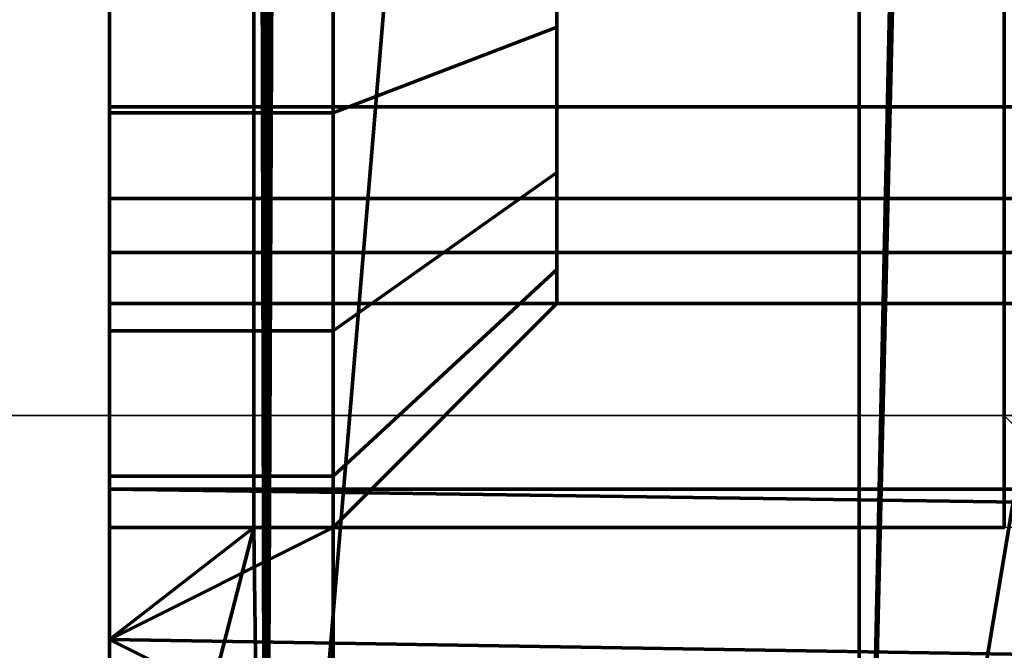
# Model space of a CAD drawing. Header units: millimetres. Extents: x -490 to 6690, y -115 to 132.
# Tile 392 of 656: x 2578.8 to 2581, y -21.52 to -20.12. Entities that reach past the tile are written whole.
import ezdxf

# ---------------------------------------------------------------- set-up
doc = ezdxf.new("R2010")
doc.units = ezdxf.units.MM
doc.layers.add('151', color=7, linetype='Continuous', true_color=0xffffff)

# ---------------------------------------------------------------- blocks, each defined once
blk = doc.blocks.new('UG_SURFACE_164')
at = {"layer": '151', "color": 252, "linetype": 'Continuous', "lineweight": 35}
for points in [[(2591.0001, -21, 1035), (2571.0001, -21, 1035), (2571.0001, -14, 1035), (2591.0001, -14, 1035)], [(2591.0001, -14, 1065.0001), (2571.0001, -14, 1065.0001), (2571.0001, -21, 1065.0001), (2591.0001, -21, 1065.0001)], [(2591.0001, -21, 1065.0001), (2571.0001, -21, 1065.0001), (2571.0001, -21, 1035), (2591.0001, -21, 1035)]]:
    blk.add_3dface(points, dxfattribs=at)
blk = doc.blocks.new('UG_SURFACE_165')
at = {"layer": '151', "color": 252, "linetype": 'Continuous', "lineweight": 35}
for points in [[(2591.0001, -21, 1035), (2571.0001, -21, 1035), (2571.0001, -14, 1035), (2591.0001, -14, 1035)], [(2591.0001, -14, 1065.0001), (2571.0001, -14, 1065.0001), (2571.0001, -21, 1065.0001), (2591.0001, -21, 1065.0001)], [(2591.0001, -21, 1065.0001), (2571.0001, -21, 1065.0001), (2571.0001, -21, 1035), (2591.0001, -21, 1035)]]:
    blk.add_3dface(points, dxfattribs=at)
blk = doc.blocks.new('UG_SURFACE_179')
at = {"layer": '151', "color": 46, "linetype": 'Continuous', "lineweight": 70}
for points in [[(2579.3493, -23.25, 1169.338), (2579.3493, -5.8323, 1169.338), (2579.3228, -11.75, 1169.25), (2579.3228, -21.25, 1169.25)], [(2579.4249, -5.9218, 1169.4839), (2579.3493, -5.8323, 1169.338), (2579.3493, -23.25, 1169.338)], [(2579.3228, -11.75, 1010.7501), (2579.3707, -5.8536, 1010.6663), (2579.3493, -23.25, 1010.6621)], [(2579.3493, -23.25, 1010.6621), (2579.3707, -5.8536, 1010.6663), (2579.4063, -5.9047, 1010.4828)], [(2579.3493, -23.25, 1010.6621), (2579.4063, -5.9047, 1010.4828), (2580.6754, -7.4023, 1008.101)], [(2579.3493, -23.25, 1169.338), (2580.6754, -23.25, 1171.899), (2580.6754, -7.4023, 1171.899), (2579.4249, -5.9218, 1169.4839)], [(2580.6754, -7.4023, 1008.101), (2580.6754, -23.25, 1008.101), (2579.3493, -23.25, 1010.6621)], [(2581.007, -7.7875, 1172.1959), (2580.6754, -7.4023, 1171.899), (2580.6754, -23.25, 1171.899)], [(2580.6754, -23.25, 1008.101), (2580.6754, -7.4023, 1008.101), (2581.039, -7.8297, 1007.7995)], [(2580.6754, -23.25, 1171.899), (2582.8235, -23.25, 1173.8234), (2582.8235, -9.8985, 1173.8234), (2581.007, -7.7875, 1172.1959)], [(2580.6754, -23.25, 1008.101), (2581.039, -7.8297, 1007.7995), (2582.8919, -10.0077, 1006.2629)], [(2582.8919, -10.0077, 1006.2629), (2582.8235, -23.25, 1006.1767), (2580.6754, -23.25, 1008.101)], [(2579, -14.5, 1157.25), (2579, -21.25, 1157.25), (2581.0001, -21.25, 1157.25), (2581.0001, -11.75, 1157.25)], [(2581.0001, -11.75, 1022.75), (2581.0001, -21.25, 1022.75), (2579, -21.25, 1022.75), (2579, -14.5, 1022.75)], [(2581.0001, -11.75, 1169.25), (2581.0001, -21.25, 1169.25), (2579.3228, -21.25, 1169.25), (2579.3228, -11.75, 1169.25)], [(2579.3493, -23.25, 1010.6621), (2579.3228, -21.25, 1010.7501), (2579.3228, -11.75, 1010.7501)], [(2581.0001, -21.25, 1010.7501), (2581.0001, -11.75, 1010.7501), (2579.3228, -11.75, 1010.7501), (2579.3228, -21.25, 1010.7501)], [(2579, -14.5, 1050.5), (2579, -21.5, 1050.5), (2579, -21.5, 1051.5), (2579, -21.25, 1051.5)], [(2579, -21.25, 1051.5), (2579, -21.25, 1059.5), (2579, -14.5, 1060.5), (2579, -14.5, 1050.5)], [(2579, -14.5, 1030.5001), (2579, -21.5, 1030.5001), (2579, -21.5, 1031.5), (2579, -21.25, 1031.5)], [(2579, -21.25, 1031.5), (2579, -21.25, 1039.5), (2579, -14.5, 1040.5), (2579, -14.5, 1030.5001)], [(2579, -21.5, 1081.75), (2579, -14.5, 1081.75), (2579, -15.5, 1075.25), (2579, -19.75, 1075.25)], [(2579, -19.75, 1074.7499), (2579, -15.5, 1074.7499), (2579, -14.5, 1070.5), (2579, -21.25, 1071.4999)], [(2579, -14.5, 1070.5), (2579, -21.5, 1070.5), (2579, -21.5, 1071.4999), (2579, -21.25, 1071.4999)], [(2579, -21.25, 1029.5), (2579, -14.5, 1030.5001), (2579, -15.5, 1026.25), (2579, -19.75, 1026.25)], [(2579, -19.75, 1025.75), (2579, -15.5, 1025.75), (2579, -14.5, 1022.75), (2579, -21.25, 1022.75)], [(2579, -21.5, 1098.25), (2579, -14.5, 1098.25), (2579, -14.5, 1091.75), (2579, -19.25, 1091.75)], [(2579, -21.25, 1157.25), (2579, -14.5, 1157.25), (2579, -15.5, 1154.25), (2579, -19.75, 1154.25)], [(2579, -14.5, 1149.5), (2579, -21.5, 1149.5), (2579, -21.5, 1150.5001), (2579, -21.25, 1150.5001)], [(2579, -19.75, 1153.7499), (2579, -15.5, 1153.7499), (2579, -14.5, 1149.5), (2579, -21.25, 1150.5001)], [(2579, -14.5, 1149.5), (2579, -14.5, 1139.5), (2579, -21.25, 1140.4999), (2579, -21.25, 1148.5)], [(2579, -14.5, 1139.5), (2579, -21.5, 1139.5), (2579, -21.5, 1140.4999), (2579, -21.25, 1140.4999)], [(2579, -14.5, 1139.5), (2579, -14.5, 1129.5), (2579, -21.25, 1130.5), (2579, -21.25, 1138.5)], [(2579, -14.5, 1129.5), (2579, -21.5, 1129.5), (2579, -21.5, 1130.5), (2579, -21.25, 1130.5)], [(2579, -14.5, 1129.5), (2579, -14.5, 1119.5), (2579, -21.25, 1120.5), (2579, -21.25, 1128.5)], [(2579, -14.5, 1119.5), (2579, -21.5, 1119.5), (2579, -21.5, 1120.5), (2579, -21.25, 1120.5)], [(2579, -14.5, 1119.5), (2579, -21.25, 1108.5), (2579, -21.25, 1110.5)], [(2579, -21.25, 1110.5), (2579, -21.25, 1118.5), (2579, -14.5, 1119.5)], [(2579, -21.25, 1106.75), (2579, -21.25, 1108.5), (2579, -14.5, 1119.5), (2579, -19.75, 1105.25)], [(2579, -19.75, 1104.75), (2579, -15.5, 1104.75), (2579, -14.5, 1098.25), (2579, -21.5, 1098.25)], [(2579, -14.5, 1040.5), (2579, -21.5, 1040.5), (2579, -21.5, 1041.5), (2579, -21.25, 1041.5)], [(2579, -21.25, 1041.5), (2579, -21.25, 1049.5), (2579, -14.5, 1050.5), (2579, -14.5, 1040.5)], [(2579, -14.5, 1070.5), (2579, -14.5, 1060.5), (2579, -21.25, 1061.5), (2579, -21.25, 1069.5)], [(2579, -14.5, 1060.5), (2579, -21.5, 1060.5), (2579, -21.5, 1061.5), (2579, -21.25, 1061.5)], [(2579, -21.25, 1069.5), (2579, -21.5, 1069.5), (2579, -21.5, 1070.5), (2579, -14.5, 1070.5)], [(2579, -21.25, 1049.5), (2579, -21.5, 1049.5), (2579, -21.5, 1050.5), (2579, -14.5, 1050.5)], [(2579, -21.25, 1118.5), (2579, -21.5, 1118.5), (2579, -21.5, 1119.5), (2579, -14.5, 1119.5)], [(2579, -21.25, 1128.5), (2579, -21.5, 1128.5), (2579, -21.5, 1129.5), (2579, -14.5, 1129.5)], [(2579, -21.25, 1138.5), (2579, -21.5, 1138.5), (2579, -21.5, 1139.5), (2579, -14.5, 1139.5)], [(2579, -21.25, 1148.5), (2579, -21.5, 1148.5), (2579, -21.5, 1149.5), (2579, -14.5, 1149.5)], [(2579, -19.25, 1088.25), (2579, -14.5, 1088.25), (2579, -14.5, 1081.75), (2579, -21.5, 1081.75)], [(2579, -21.25, 1029.5), (2579, -21.5, 1029.5), (2579, -21.5, 1030.5001), (2579, -14.5, 1030.5001)], [(2579, -21.25, 1039.5), (2579, -21.5, 1039.5), (2579, -21.5, 1040.5), (2579, -14.5, 1040.5)], [(2579, -21.25, 1059.5), (2579, -21.5, 1059.5), (2579, -21.5, 1060.5), (2579, -14.5, 1060.5)], [(2579, -21.5, 1081.75), (2579, -19.824, 1088.3641), (2579, -19.25, 1088.25)], [(2579, -19.25, 1091.75), (2579, -19.824, 1091.6358), (2579, -21.5, 1098.25)], [(2585, -20.5154, 1154.0978), (2579, -20.5154, 1154.0978), (2579, -19.75, 1154.25), (2585, -19.75, 1154.25)], [(2585, -19.75, 1104.75), (2579, -19.75, 1104.75), (2579, -20.5154, 1104.9023), (2585, -20.5154, 1104.9023)], [(2585, -19.75, 1025.75), (2579, -19.75, 1025.75), (2579, -20.5154, 1025.9023), (2585, -20.5154, 1025.9023)], [(2585, -20.5154, 1075.0978), (2579, -20.5154, 1075.0978), (2579, -19.75, 1075.25), (2585, -19.75, 1075.25)], [(2579.5, -19.75, 1153.7499), (2579, -19.75, 1153.7499), (2579, -20.324, 1153.6359), (2579.5, -20.324, 1153.6359)], [(2579.5, -20.324, 1105.3642), (2579, -20.324, 1105.3642), (2579, -19.75, 1105.25), (2579.5, -19.75, 1105.25)], [(2579.5, -20.324, 1026.3642), (2579, -20.324, 1026.3642), (2579, -19.75, 1026.25), (2579.5, -19.75, 1026.25)], [(2579.5, -19.75, 1074.7499), (2579, -19.75, 1074.7499), (2579, -20.324, 1074.6359), (2579.5, -20.324, 1074.6359)], [(2579, -19.75, 1074.7499), (2579, -21.25, 1073.2501), (2579, -21.1358, 1073.824), (2579, -20.8107, 1074.3107)], [(2579, -19.75, 1074.7499), (2579, -21.25, 1071.4999), (2579, -21.25, 1073.2501)], [(2579, -20.8107, 1074.3107), (2579, -20.324, 1074.6359), (2579, -19.75, 1074.7499)], [(2579, -19.75, 1075.25), (2579, -20.5154, 1075.0978), (2579, -21.5, 1081.75)], [(2579, -19.75, 1026.25), (2579, -20.324, 1026.3642), (2579, -20.8107, 1026.6893)], [(2579, -21.25, 1022.75), (2579, -20.5154, 1025.9023), (2579, -19.75, 1025.75)], [(2579, -20.8107, 1026.6893), (2579, -21.1358, 1027.176), (2579, -21.25, 1027.75), (2579, -19.75, 1026.25)], [(2579, -21.25, 1027.75), (2579, -21.25, 1029.5), (2579, -19.75, 1026.25)], [(2579, -19.75, 1153.7499), (2579, -21.25, 1152.2501), (2579, -21.1358, 1152.824), (2579, -20.8107, 1153.3107)], [(2579, -19.75, 1154.25), (2579, -20.5154, 1154.0978), (2579, -21.25, 1157.25)], [(2579, -19.75, 1153.7499), (2579, -21.25, 1150.5001), (2579, -21.25, 1152.2501)], [(2579, -20.8107, 1153.3107), (2579, -20.324, 1153.6359), (2579, -19.75, 1153.7499)], [(2579, -19.75, 1105.25), (2579, -20.324, 1105.3642), (2579, -20.8107, 1105.6893)], [(2579, -20.8107, 1105.6893), (2579, -21.1358, 1106.176), (2579, -21.25, 1106.75), (2579, -19.75, 1105.25)], [(2579, -21.5, 1098.25), (2579, -20.5154, 1104.9023), (2579, -19.75, 1104.75)], [(2579.5, -19.75, 1153.7499), (2579.5, -20.324, 1153.6359), (2579.9999, -20.1327, 1153.1739), (2579.9999, -19.75, 1153.25)], [(2579.5, -20.324, 1105.3642), (2579.5, -19.75, 1105.25), (2579.9999, -19.75, 1105.75), (2579.9999, -20.1327, 1105.8261)], [(2579.5, -20.324, 1026.3642), (2579.5, -19.75, 1026.25), (2579.9999, -19.75, 1026.75), (2579.9999, -20.1327, 1026.8261)], [(2579.5, -19.75, 1074.7499), (2579.5, -20.324, 1074.6359), (2579.9999, -20.1327, 1074.1739), (2579.9999, -19.75, 1074.25)], [(2579.9999, -19.75, 1105.75), (2579.9999, -19.75, 1153.25), (2579.9999, -20.75, 1152.2501), (2579.9999, -20.75, 1106.75)], [(2579.9999, -19.75, 1153.25), (2579.9999, -20.1327, 1153.1739), (2579.9999, -20.4571, 1152.9571), (2579.9999, -20.6739, 1152.6327)], [(2579.9999, -20.6739, 1152.6327), (2579.9999, -20.75, 1152.2501), (2579.9999, -19.75, 1153.25)], [(2579.9999, -20.1327, 1105.8261), (2579.9999, -19.75, 1105.75), (2579.9999, -20.75, 1106.75)], [(2579.9999, -19.75, 1026.75), (2579.9999, -20.75, 1027.75), (2579.9999, -20.6739, 1027.3674)], [(2579.9999, -19.75, 1026.75), (2579.9999, -19.75, 1074.25), (2579.9999, -20.75, 1073.2501), (2579.9999, -20.75, 1027.75)], [(2579.9999, -20.75, 1073.2501), (2579.9999, -19.75, 1074.25), (2579.9999, -20.1327, 1074.1739)], [(2579.9999, -20.6739, 1027.3674), (2579.9999, -20.4571, 1027.0429), (2579.9999, -20.1327, 1026.8261), (2579.9999, -19.75, 1026.75)], [(2584.0001, -20.3107, 1091.3106), (2579, -20.3107, 1091.3106), (2579, -19.824, 1091.6358), (2584.0001, -19.824, 1091.6358)], [(2584.0001, -19.824, 1088.3641), (2579, -19.824, 1088.3641), (2579, -20.3107, 1088.6893), (2584.0001, -20.3107, 1088.6893)], [(2579, -21.5, 1098.25), (2579, -19.824, 1091.6358), (2579, -20.3107, 1091.3106)], [(2579, -20.3107, 1088.6893), (2579, -19.824, 1088.3641), (2579, -21.5, 1081.75)], [(2579.5, -20.324, 1153.6359), (2579.5, -20.8107, 1153.3107), (2579.9999, -20.4571, 1152.9571), (2579.9999, -20.1327, 1153.1739)], [(2579.5, -20.8107, 1105.6893), (2579.5, -20.324, 1105.3642), (2579.9999, -20.1327, 1105.8261), (2579.9999, -20.4571, 1106.0429)], [(2579.5, -20.8107, 1026.6893), (2579.5, -20.324, 1026.3642), (2579.9999, -20.1327, 1026.8261), (2579.9999, -20.4571, 1027.0429)], [(2579.5, -20.324, 1074.6359), (2579.5, -20.8107, 1074.3107), (2579.9999, -20.4571, 1073.9571), (2579.9999, -20.1327, 1074.1739)], [(2579.9999, -20.75, 1106.75), (2579.9999, -20.6739, 1106.3673), (2579.9999, -20.4571, 1106.0429), (2579.9999, -20.1327, 1105.8261)], [(2579.9999, -20.1327, 1074.1739), (2579.9999, -20.4571, 1073.9571), (2579.9999, -20.6739, 1073.6327), (2579.9999, -20.75, 1073.2501)], [(2584.0001, -20.6358, 1090.824), (2579, -20.6358, 1090.824), (2579, -20.3107, 1091.3106), (2584.0001, -20.3107, 1091.3106)], [(2584.0001, -20.3107, 1088.6893), (2579, -20.3107, 1088.6893), (2579, -20.6358, 1089.1759), (2584.0001, -20.6358, 1089.1759)], [(2579, -21.5, 1081.75), (2579, -20.6358, 1089.1759), (2579, -20.3107, 1088.6893)], [(2579, -20.3107, 1091.3106), (2579, -20.6358, 1090.824), (2579, -21.5, 1098.25)], [(2579.5, -20.324, 1153.6359), (2579, -20.324, 1153.6359), (2579, -20.8107, 1153.3107), (2579.5, -20.8107, 1153.3107)], [(2579.5, -20.8107, 1105.6893), (2579, -20.8107, 1105.6893), (2579, -20.324, 1105.3642), (2579.5, -20.324, 1105.3642)], [(2579.5, -20.8107, 1026.6893), (2579, -20.8107, 1026.6893), (2579, -20.324, 1026.3642), (2579.5, -20.324, 1026.3642)], [(2579.5, -20.324, 1074.6359), (2579, -20.324, 1074.6359), (2579, -20.8107, 1074.3107), (2579.5, -20.8107, 1074.3107)], [(2579.5, -20.8107, 1153.3107), (2579.5, -21.1358, 1152.824), (2579.9999, -20.6739, 1152.6327), (2579.9999, -20.4571, 1152.9571)], [(2579.5, -21.1358, 1106.176), (2579.5, -20.8107, 1105.6893), (2579.9999, -20.4571, 1106.0429), (2579.9999, -20.6739, 1106.3673)], [(2579.5, -21.1358, 1027.176), (2579.5, -20.8107, 1026.6893), (2579.9999, -20.4571, 1027.0429), (2579.9999, -20.6739, 1027.3674)], [(2579.5, -20.8107, 1074.3107), (2579.5, -21.1358, 1073.824), (2579.9999, -20.6739, 1073.6327), (2579.9999, -20.4571, 1073.9571)], [(2585, -21.1642, 1153.6642), (2579, -21.1642, 1153.6642), (2579, -20.5154, 1154.0978), (2585, -20.5154, 1154.0978)], [(2585, -20.5154, 1104.9023), (2579, -20.5154, 1104.9023), (2579, -21.1642, 1105.3358), (2585, -21.1642, 1105.3358)], [(2585, -20.5154, 1025.9023), (2579, -20.5154, 1025.9023), (2579, -21.1642, 1026.3358), (2585, -21.1642, 1026.3358)], [(2585, -21.1642, 1074.6642), (2579, -21.1642, 1074.6642), (2579, -20.5154, 1075.0978), (2585, -20.5154, 1075.0978)], [(2579, -20.5154, 1075.0978), (2579, -21.1642, 1074.6642), (2579, -21.5, 1081.75)], [(2579, -21.1642, 1026.3358), (2579, -20.5154, 1025.9023), (2579, -21.25, 1022.75)], [(2579, -21.25, 1157.25), (2579, -20.5154, 1154.0978), (2579, -21.1642, 1153.6642)], [(2579, -21.5, 1098.25), (2579, -21.1642, 1105.3358), (2579, -20.5154, 1104.9023)], [(2584.0001, -20.75, 1090.25), (2579, -20.75, 1090.25), (2579, -20.6358, 1090.824), (2584.0001, -20.6358, 1090.824)], [(2584.0001, -20.6358, 1089.1759), (2579, -20.6358, 1089.1759), (2579, -20.75, 1089.7501), (2584.0001, -20.75, 1089.7501)], [(2579, -21.5, 1098.25), (2579, -20.6358, 1090.824), (2579, -20.75, 1090.25)], [(2579, -20.75, 1089.7501), (2579, -20.6358, 1089.1759), (2579, -21.5, 1081.75)], [(2579.5, -21.1358, 1152.824), (2579.5, -21.25, 1152.2501), (2579.9999, -20.75, 1152.2501), (2579.9999, -20.6739, 1152.6327)], [(2579.5, -21.25, 1106.75), (2579.5, -21.1358, 1106.176), (2579.9999, -20.6739, 1106.3673), (2579.9999, -20.75, 1106.75)], [(2579.5, -21.25, 1027.75), (2579.5, -21.1358, 1027.176), (2579.9999, -20.6739, 1027.3674), (2579.9999, -20.75, 1027.75)], [(2579.5, -21.1358, 1073.824), (2579.5, -21.25, 1073.2501), (2579.9999, -20.75, 1073.2501), (2579.9999, -20.6739, 1073.6327)], [(2584.0001, -20.75, 1090.25), (2584.0001, -20.75, 1089.7501), (2579, -20.75, 1089.7501), (2579, -20.75, 1090.25)], [(2579, -20.75, 1090.25), (2579, -20.75, 1089.7501), (2579, -21.5, 1081.75), (2579, -21.5, 1098.25)], [(2579.9999, -20.75, 1152.2501), (2579.5, -21.25, 1140.4999), (2579.5, -21.25, 1138.5)], [(2579.9999, -20.75, 1152.2501), (2579.5, -21.25, 1150.5001), (2579.5, -21.25, 1148.5)], [(2579.9999, -20.75, 1106.75), (2579.5, -21.25, 1110.5), (2579.5, -21.25, 1108.5)], [(2579.9999, -20.75, 1106.75), (2579.5, -21.25, 1120.5), (2579.5, -21.25, 1118.5)], [(2579.9999, -20.75, 1106.75), (2579.9999, -20.75, 1152.2501), (2579.5, -21.25, 1130.5), (2579.5, -21.25, 1128.5)], [(2579.5, -21.25, 1148.5), (2579.5, -21.25, 1140.4999), (2579.9999, -20.75, 1152.2501)], [(2579.5, -21.25, 1118.5), (2579.5, -21.25, 1110.5), (2579.9999, -20.75, 1106.75)], [(2579.5, -21.25, 1138.5), (2579.5, -21.25, 1130.5), (2579.9999, -20.75, 1152.2501)], [(2579.5, -21.25, 1128.5), (2579.5, -21.25, 1120.5), (2579.9999, -20.75, 1106.75)], [(2579.9999, -20.75, 1152.2501), (2579.5, -21.25, 1152.2501), (2579.5, -21.25, 1150.5001)], [(2579.5, -21.25, 1108.5), (2579.5, -21.25, 1106.75), (2579.9999, -20.75, 1106.75)], [(2579.9999, -20.75, 1027.75), (2579.5, -21.25, 1039.5), (2579.5, -21.25, 1031.5)], [(2579.9999, -20.75, 1027.75), (2579.5, -21.25, 1049.5), (2579.5, -21.25, 1041.5)], [(2579.9999, -20.75, 1073.2501), (2579.5, -21.25, 1069.5), (2579.5, -21.25, 1061.5)], [(2579.5, -21.25, 1041.5), (2579.5, -21.25, 1039.5), (2579.9999, -20.75, 1027.75)], [(2579.9999, -20.75, 1073.2501), (2579.5, -21.25, 1059.5), (2579.5, -21.25, 1051.5)], [(2579.9999, -20.75, 1073.2501), (2579.5, -21.25, 1071.4999), (2579.5, -21.25, 1069.5)], [(2579.5, -21.25, 1051.5), (2579.5, -21.25, 1049.5), (2579.9999, -20.75, 1027.75), (2579.9999, -20.75, 1073.2501)], [(2579.9999, -20.75, 1073.2501), (2579.5, -21.25, 1073.2501), (2579.5, -21.25, 1071.4999)], [(2579.5, -21.25, 1061.5), (2579.5, -21.25, 1059.5), (2579.9999, -20.75, 1073.2501)], [(2579.5, -21.25, 1031.5), (2579.5, -21.25, 1029.5), (2579.9999, -20.75, 1027.75)], [(2579.5, -21.25, 1029.5), (2579.5, -21.25, 1027.75), (2579.9999, -20.75, 1027.75)], [(2579.5, -20.8107, 1153.3107), (2579, -20.8107, 1153.3107), (2579, -21.1358, 1152.824), (2579.5, -21.1358, 1152.824)], [(2579.5, -21.1358, 1106.176), (2579, -21.1358, 1106.176), (2579, -20.8107, 1105.6893), (2579.5, -20.8107, 1105.6893)], [(2579.5, -21.1358, 1027.176), (2579, -21.1358, 1027.176), (2579, -20.8107, 1026.6893), (2579.5, -20.8107, 1026.6893)], [(2579.5, -20.8107, 1074.3107), (2579, -20.8107, 1074.3107), (2579, -21.1358, 1073.824), (2579.5, -21.1358, 1073.824)], [(2579.5, -21.1358, 1152.824), (2579, -21.1358, 1152.824), (2579, -21.25, 1152.2501), (2579.5, -21.25, 1152.2501)], [(2579.5, -21.25, 1106.75), (2579, -21.25, 1106.75), (2579, -21.1358, 1106.176), (2579.5, -21.1358, 1106.176)], [(2579.5, -21.25, 1027.75), (2579, -21.25, 1027.75), (2579, -21.1358, 1027.176), (2579.5, -21.1358, 1027.176)], [(2579.5, -21.1358, 1073.824), (2579, -21.1358, 1073.824), (2579, -21.25, 1073.2501), (2579.5, -21.25, 1073.2501)], [(2579, -21.1642, 1153.6642), (2585, -21.1642, 1153.6642), (2585, -21.25, 1153.5358)], [(2585, -21.25, 1153.5358), (2585, -21.5978, 1153.0154), (2579, -21.5, 1153.1616), (2579, -21.1642, 1153.6642)], [(2579, -21.1642, 1105.3358), (2579, -21.5, 1105.8383), (2585, -21.5978, 1105.9847), (2585, -21.25, 1105.4642)], [(2585, -21.25, 1105.4642), (2585, -21.1642, 1105.3358), (2579, -21.1642, 1105.3358)], [(2579, -21.1642, 1026.3358), (2579, -21.5, 1026.8383), (2585, -21.5978, 1026.9847), (2585, -21.25, 1026.4642)], [(2585, -21.25, 1026.4642), (2585, -21.1642, 1026.3358), (2579, -21.1642, 1026.3358)], [(2579, -21.1642, 1074.6642), (2585, -21.1642, 1074.6642), (2585, -21.25, 1074.5358)], [(2585, -21.25, 1074.5358), (2585, -21.5978, 1074.0154), (2579, -21.5, 1074.1616), (2579, -21.1642, 1074.6642)], [(2579, -21.25, 1022.75), (2579, -21.5, 1026.8383), (2579, -21.1642, 1026.3358)], [(2579, -21.5, 1098.25), (2579, -21.5, 1105.8383), (2579, -21.1642, 1105.3358)], [(2579, -21.1642, 1153.6642), (2579, -21.5, 1153.1616), (2579, -21.25, 1157.25)], [(2579, -21.1642, 1074.6642), (2579, -21.5, 1074.1616), (2579, -21.5, 1081.75)], [(2579, -21.25, 1160.625), (2581.0001, -21.25, 1165.2499), (2581.0001, -21.25, 1160.75)], [(2581.0001, -21.25, 1165.2499), (2579, -21.25, 1160.625), (2579, -21.25, 1167.0001)], [(2579, -21.25, 1167.0001), (2579.3228, -21.25, 1169.25), (2581.0001, -21.25, 1169.25), (2581.0001, -21.25, 1165.2499)], [(2581.0001, -21.25, 1160.75), (2581.0001, -21.25, 1157.25), (2579, -21.25, 1157.25), (2579, -21.25, 1160.625)], [(2579.3228, -21.25, 1169.25), (2579, -21.5, 1167.0001), (2579, -22.5, 1167.0001)], [(2579, -22.5, 1167.0001), (2579.3493, -23.25, 1169.338), (2579.3228, -21.25, 1169.25)], [(2579.3228, -21.25, 1169.25), (2579, -21.25, 1167.0001), (2579, -21.5, 1167.0001)], [(2579.3228, -21.25, 1010.7501), (2579.3493, -23.25, 1010.6621), (2579, -22.5, 1013)], [(2579, -22.5, 1013), (2579, -21.5, 1013), (2579.3228, -21.25, 1010.7501)], [(2579, -21.5, 1013), (2579, -21.25, 1013), (2579.3228, -21.25, 1010.7501)], [(2579, -21.25, 1013), (2581.0001, -21.25, 1019.25), (2581.0001, -21.25, 1014.75)], [(2579, -21.25, 1013), (2579, -21.25, 1022.75), (2581.0001, -21.25, 1022.75), (2581.0001, -21.25, 1019.25)], [(2581.0001, -21.25, 1014.75), (2581.0001, -21.25, 1010.7501), (2579.3228, -21.25, 1010.7501), (2579, -21.25, 1013)], [(2579.5, -21.25, 1150.5001), (2579.5, -21.25, 1152.2501), (2579, -21.25, 1152.2501), (2579, -21.25, 1150.5001)], [(2579.5, -21.25, 1106.75), (2579.5, -21.25, 1108.5), (2579, -21.25, 1108.5), (2579, -21.25, 1106.75)], [(2579.5, -21.25, 1150.5001), (2579, -21.25, 1150.5001), (2579, -21.5, 1150.5001)], [(2579, -21.5, 1150.5001), (2579, -21.75, 1150.5001), (2579.5, -21.75, 1150.5001), (2579.5, -21.25, 1150.5001)], [(2579.5, -21.25, 1148.5), (2579.5, -21.75, 1148.5), (2579, -21.75, 1148.5), (2579, -21.5, 1148.5)], [(2579, -21.5, 1148.5), (2579, -21.25, 1148.5), (2579.5, -21.25, 1148.5)], [(2579.5, -21.25, 1140.4999), (2579.5, -21.25, 1148.5), (2579, -21.25, 1148.5), (2579, -21.25, 1140.4999)], [(2579.5, -21.25, 1140.4999), (2579, -21.25, 1140.4999), (2579, -21.5, 1140.4999)], [(2579, -21.5, 1140.4999), (2579, -21.75, 1140.4999), (2579.5, -21.75, 1140.4999), (2579.5, -21.25, 1140.4999)], [(2579.5, -21.25, 1138.5), (2579.5, -21.75, 1138.5), (2579, -21.75, 1138.5), (2579, -21.5, 1138.5)], [(2579, -21.5, 1138.5), (2579, -21.25, 1138.5), (2579.5, -21.25, 1138.5)], [(2579.5, -21.25, 1130.5), (2579.5, -21.25, 1138.5), (2579, -21.25, 1138.5), (2579, -21.25, 1130.5)], [(2579.5, -21.25, 1130.5), (2579, -21.25, 1130.5), (2579, -21.5, 1130.5)], [(2579, -21.5, 1130.5), (2579, -21.75, 1130.5), (2579.5, -21.75, 1130.5), (2579.5, -21.25, 1130.5)], [(2579.5, -21.25, 1128.5), (2579.5, -21.75, 1128.5), (2579, -21.75, 1128.5), (2579, -21.5, 1128.5)], [(2579, -21.5, 1128.5), (2579, -21.25, 1128.5), (2579.5, -21.25, 1128.5)], [(2579.5, -21.25, 1120.5), (2579.5, -21.25, 1128.5), (2579, -21.25, 1128.5), (2579, -21.25, 1120.5)], [(2579.5, -21.75, 1120.5), (2579.5, -21.25, 1120.5), (2579, -21.25, 1120.5), (2579, -21.5, 1120.5)], [(2579.5, -21.25, 1118.5), (2579.5, -21.75, 1118.5), (2579, -21.75, 1118.5), (2579, -21.5, 1118.5)], [(2579, -21.5, 1118.5), (2579, -21.25, 1118.5), (2579.5, -21.25, 1118.5)], [(2579.5, -21.25, 1108.5), (2579.5, -21.75, 1108.5), (2579, -21.75, 1108.5), (2579, -21.5, 1108.5)], [(2579, -21.5, 1108.5), (2579, -21.25, 1108.5), (2579.5, -21.25, 1108.5)], [(2579.5, -21.25, 1110.5), (2579.5, -21.25, 1118.5), (2579, -21.25, 1118.5), (2579, -21.25, 1110.5)], [(2579.5, -21.25, 1110.5), (2579, -21.25, 1110.5), (2579, -21.5, 1110.5)], [(2579, -21.5, 1110.5), (2579, -21.75, 1110.5), (2579.5, -21.75, 1110.5), (2579.5, -21.25, 1110.5)], [(2579.5, -21.25, 1027.75), (2579.5, -21.25, 1029.5), (2579, -21.25, 1029.5), (2579, -21.25, 1027.75)], [(2579, -21.5, 1029.5), (2579, -21.25, 1029.5), (2579.5, -21.25, 1029.5), (2579.5, -21.75, 1029.5)], [(2579.5, -21.25, 1031.5), (2579, -21.25, 1031.5), (2579, -21.5, 1031.5)], [(2579, -21.5, 1031.5), (2579, -21.75, 1031.5), (2579.5, -21.75, 1031.5), (2579.5, -21.25, 1031.5)], [(2579.5, -21.25, 1031.5), (2579.5, -21.25, 1039.5), (2579, -21.25, 1039.5), (2579, -21.25, 1031.5)], [(2579.5, -21.25, 1039.5), (2579.5, -21.75, 1039.5), (2579, -21.75, 1039.5), (2579, -21.5, 1039.5)], [(2579, -21.5, 1039.5), (2579, -21.25, 1039.5), (2579.5, -21.25, 1039.5)], [(2579.5, -21.25, 1041.5), (2579, -21.25, 1041.5), (2579, -21.5, 1041.5)], [(2579, -21.5, 1041.5), (2579, -21.75, 1041.5), (2579.5, -21.75, 1041.5), (2579.5, -21.25, 1041.5)], [(2579.5, -21.25, 1041.5), (2579.5, -21.25, 1049.5), (2579, -21.25, 1049.5), (2579, -21.25, 1041.5)], [(2579, -21.5, 1049.5), (2579, -21.25, 1049.5), (2579.5, -21.25, 1049.5), (2579.5, -21.75, 1049.5)], [(2579.5, -21.25, 1051.5), (2579, -21.25, 1051.5), (2579, -21.5, 1051.5)], [(2579, -21.5, 1051.5), (2579, -21.75, 1051.5), (2579.5, -21.75, 1051.5), (2579.5, -21.25, 1051.5)], [(2579.5, -21.25, 1051.5), (2579.5, -21.25, 1059.5), (2579, -21.25, 1059.5), (2579, -21.25, 1051.5)], [(2579, -21.5, 1059.5), (2579, -21.25, 1059.5), (2579.5, -21.25, 1059.5), (2579.5, -21.75, 1059.5)], [(2579.5, -21.25, 1061.5), (2579, -21.25, 1061.5), (2579, -21.5, 1061.5)], [(2579, -21.5, 1061.5), (2579, -21.75, 1061.5), (2579.5, -21.75, 1061.5), (2579.5, -21.25, 1061.5)], [(2579.5, -21.25, 1061.5), (2579.5, -21.25, 1069.5), (2579, -21.25, 1069.5), (2579, -21.25, 1061.5)], [(2579.5, -21.25, 1069.5), (2579.5, -21.75, 1069.5), (2579, -21.75, 1069.5), (2579, -21.5, 1069.5)], [(2579, -21.5, 1069.5), (2579, -21.25, 1069.5), (2579.5, -21.25, 1069.5)], [(2579.5, -21.25, 1071.4999), (2579, -21.25, 1071.4999), (2579, -21.5, 1071.4999)], [(2579, -21.5, 1071.4999), (2579, -21.75, 1071.4999), (2579.5, -21.75, 1071.4999), (2579.5, -21.25, 1071.4999)], [(2579.5, -21.25, 1071.4999), (2579.5, -21.25, 1073.2501), (2579, -21.25, 1073.2501), (2579, -21.25, 1071.4999)], [(2579, -21.25, 1022.75), (2579, -21.25, 1013), (2579, -21.5, 1013), (2579, -21.5, 1026.8383)], [(2579, -21.5, 1153.1616), (2579, -21.5, 1160.625), (2579, -21.25, 1160.625), (2579, -21.25, 1157.25)], [(2579, -21.25, 1108.5), (2579, -21.5, 1108.5), (2579, -21.5, 1110.5), (2579, -21.25, 1110.5)], [(2579, -21.25, 1160.625), (2579, -21.5, 1160.625), (2579, -21.5, 1167.0001), (2579, -21.25, 1167.0001)], [(2579.5, -21.25, 1148.5), (2579.5, -21.25, 1150.5001), (2579.5, -21.75, 1150.5001), (2579.5, -21.75, 1148.5)], [(2579.5, -21.25, 1138.5), (2579.5, -21.25, 1140.4999), (2579.5, -21.75, 1140.4999), (2579.5, -21.75, 1138.5)], [(2579.5, -21.25, 1128.5), (2579.5, -21.25, 1130.5), (2579.5, -21.75, 1130.5), (2579.5, -21.75, 1128.5)], [(2579.5, -21.25, 1118.5), (2579.5, -21.25, 1120.5), (2579.5, -21.75, 1120.5), (2579.5, -21.75, 1118.5)], [(2579.5, -21.25, 1108.5), (2579.5, -21.25, 1110.5), (2579.5, -21.75, 1110.5), (2579.5, -21.75, 1108.5)], [(2579.5, -21.75, 1031.5), (2579.5, -21.75, 1029.5), (2579.5, -21.25, 1029.5), (2579.5, -21.25, 1031.5)], [(2579.5, -21.75, 1041.5), (2579.5, -21.75, 1039.5), (2579.5, -21.25, 1039.5), (2579.5, -21.25, 1041.5)], [(2579.5, -21.75, 1051.5), (2579.5, -21.75, 1049.5), (2579.5, -21.25, 1049.5), (2579.5, -21.25, 1051.5)], [(2579.5, -21.75, 1061.5), (2579.5, -21.75, 1059.5), (2579.5, -21.25, 1059.5), (2579.5, -21.25, 1061.5)], [(2579.5, -21.25, 1069.5), (2579.5, -21.25, 1071.4999), (2579.5, -21.75, 1071.4999), (2579.5, -21.75, 1069.5)], [(2585, -21.5978, 1153.0154), (2579, -21.5978, 1153.0154), (2579, -21.5, 1153.1616)], [(2579, -21.5, 1105.8383), (2579, -21.5978, 1105.9847), (2585, -21.5978, 1105.9847)], [(2579, -21.5, 1026.8383), (2579, -21.5978, 1026.9847), (2585, -21.5978, 1026.9847)], [(2585, -21.5978, 1074.0154), (2579, -21.5978, 1074.0154), (2579, -21.5, 1074.1616)], [(2579, -21.5, 1120.5), (2579, -21.75, 1120.5), (2579.5, -21.75, 1120.5)], [(2579.5, -21.75, 1029.5), (2579, -21.75, 1029.5), (2579, -21.5, 1029.5)], [(2579.5, -21.75, 1049.5), (2579, -21.75, 1049.5), (2579, -21.5, 1049.5)], [(2579.5, -21.75, 1059.5), (2579, -21.75, 1059.5), (2579, -21.5, 1059.5)], [(2579, -22.5, 1060.5), (2579, -21.5, 1060.5), (2579, -21.5, 1059.5), (2579, -21.75, 1059.5)], [(2579, -22.5, 1040.5), (2579, -21.5, 1040.5), (2579, -21.5, 1039.5), (2579, -21.75, 1039.5)], [(2579, -22.5, 1030.5001), (2579, -21.5, 1030.5001), (2579, -21.5, 1029.5), (2579, -21.75, 1029.5)], [(2579, -22.5, 1081.75), (2579, -21.5, 1081.75), (2579, -21.5, 1074.1616), (2579, -21.5978, 1074.0154)], [(2579, -22.5, 1160.625), (2579, -21.5, 1160.625), (2579, -21.5, 1153.1616), (2579, -21.5978, 1153.0154)], [(2579, -22.5, 1149.5), (2579, -21.5, 1149.5), (2579, -21.5, 1148.5), (2579, -21.75, 1148.5)], [(2579, -22.5, 1139.5), (2579, -21.5, 1139.5), (2579, -21.5, 1138.5), (2579, -21.75, 1138.5)], [(2579, -22.5, 1129.5), (2579, -21.5, 1129.5), (2579, -21.5, 1128.5), (2579, -21.75, 1128.5)], [(2579, -21.75, 1110.5), (2579, -21.5, 1110.5), (2579, -21.5, 1108.5), (2579, -21.75, 1108.5)], [(2579, -22.5, 1119.5), (2579, -21.5, 1119.5), (2579, -21.5, 1118.5), (2579, -21.75, 1118.5)], [(2579, -22.5, 1050.5), (2579, -21.5, 1050.5), (2579, -21.5, 1049.5), (2579, -21.75, 1049.5)], [(2579, -22.5, 1070.5), (2579, -21.5, 1070.5), (2579, -21.5, 1069.5), (2579, -21.75, 1069.5)], [(2579, -21.75, 1061.5), (2579, -21.5, 1061.5), (2579, -21.5, 1060.5), (2579, -22.5, 1060.5)], [(2579, -21.75, 1041.5), (2579, -21.5, 1041.5), (2579, -21.5, 1040.5), (2579, -22.5, 1040.5)], [(2579, -21.5978, 1105.9847), (2579, -21.5, 1105.8383), (2579, -21.5, 1098.25), (2579, -22.5, 1098.25)], [(2579, -21.75, 1120.5), (2579, -21.5, 1120.5), (2579, -21.5, 1119.5), (2579, -22.5, 1119.5)], [(2579, -21.75, 1130.5), (2579, -21.5, 1130.5), (2579, -21.5, 1129.5), (2579, -22.5, 1129.5)], [(2579, -21.75, 1140.4999), (2579, -21.5, 1140.4999), (2579, -21.5, 1139.5), (2579, -22.5, 1139.5)], [(2579, -21.75, 1150.5001), (2579, -21.5, 1150.5001), (2579, -21.5, 1149.5), (2579, -22.5, 1149.5)], [(2579, -21.75, 1071.4999), (2579, -21.5, 1071.4999), (2579, -21.5, 1070.5), (2579, -22.5, 1070.5)], [(2579, -21.5978, 1026.9847), (2579, -21.5, 1026.8383), (2579, -21.5, 1013), (2579, -22.5, 1013)], [(2579, -21.75, 1031.5), (2579, -21.5, 1031.5), (2579, -21.5, 1030.5001), (2579, -22.5, 1030.5001)], [(2579, -21.75, 1051.5), (2579, -21.5, 1051.5), (2579, -21.5, 1050.5), (2579, -22.5, 1050.5)], [(2579, -22.5, 1081.75), (2579, -22.5, 1098.25), (2579, -21.5, 1098.25), (2579, -21.5, 1081.75)], [(2579, -22.5, 1160.625), (2579, -22.5, 1167.0001), (2579, -21.5, 1167.0001), (2579, -21.5, 1160.625)]]:
    blk.add_3dface(points, dxfattribs=at)
blk = doc.blocks.new('UG_SURFACE_182')
at = {"layer": '151', "color": 41, "linetype": 'Continuous', "lineweight": 35}
for points in [[(2511.75, -10, -8), (2581.7499, -10, -8), (2581.7499, -25, -8), (2511.75, -25, -8)], [(2511.75, -10, 2095.2499), (2511.75, -25, 2095.2499), (2581.7499, -25, 2025.25), (2581.7499, -10, 2025.25)]]:
    blk.add_3dface(points, dxfattribs=at)
blk = doc.blocks.new('UG_SURFACE_185')
at = {"layer": '151', "color": 41, "linetype": 'Continuous', "lineweight": 35}
for points in [[(3488.25, -25, 2095.2499), (3488.25, -10, 2095.2499), (2511.75, -10, 2095.2499), (2511.75, -25, 2095.2499)], [(2581.7499, -10, 2025.25), (2581.7499, -25, 2025.25), (2511.75, -25, 2095.2499), (2511.75, -10, 2095.2499)]]:
    blk.add_3dface(points, dxfattribs=at)
blk = doc.blocks.new('UG_SURFACE_186')
at = {"layer": '151', "color": 14, "linetype": 'Continuous', "lineweight": 35}
for points in [[(3493.2499, -22, 2100.25), (3493.2499, -6.25, 2100.25), (2506.7501, -6.25, 2100.25), (2506.7501, -22, 2100.25)], [(2511.75, -6.25, 2095.2499), (3488.25, -6.25, 2095.2499), (3488.25, -25, 2095.2499), (2511.75, -25, 2095.2499)]]:
    blk.add_3dface(points, dxfattribs=at)
blk = doc.blocks.new('UG_SURFACE_188')
at = {"layer": '151', "color": 7, "linetype": 'Continuous', "lineweight": 35}
for points in [[(3493.5, -22, 2100.5001), (3493.5, -6.25, 2100.5001), (2506.5, -6.25, 2100.5001), (2506.5, -22, 2100.5001)], [(2506.7501, -22, 2100.25), (2506.7501, -6.25, 2100.25), (3493.2499, -6.25, 2100.25), (3493.2499, -22, 2100.25)]]:
    blk.add_3dface(points, dxfattribs=at)

msp = doc.modelspace()

# ---------------------------------------------------------------- linework, layer by layer
at = {"layer": '151', "color": 253, "linetype": 'Continuous', "lineweight": -3}
for p, q in [((2579, -11.75, 1157.25), (2579, -21.25, 1157.25)), ((2579, -21.25, 1022.75), (2579, -11.75, 1022.75)), ((2579.3229, -11.75, 1169.25), (2579.3229, -21.25, 1169.25)), ((2579.3229, -21.25, 1010.75), (2579.3229, -11.75, 1010.75)), ((2581, -11.75, 1169.25), (2581, -21.25, 1169.25)), ((2581, -11.75, 1022.75), (2581, -21.25, 1022.75)), ((2581, -21.25, 1010.75), (2581, -11.75, 1010.75)), ((2581, -21.25, 1157.25), (2581, -11.75, 1157.25)), ((2581, -21.25, 1165.25), (2581, -12.25, 1165.25)), ((2581, -21.25, 1019.25), (2581, -12.25, 1019.25)), ((2581, -12.25, 1014.75), (2581, -21.25, 1014.75)), ((2581, -12.25, 1160.75), (2581, -21.25, 1160.75)), ((2581, -21, 1142), (2581, -20.1, 1142)), ((2581, -20.1, 1115), (2581, -21, 1115)), ((2581, -21, 1142), (2581, -20.1, 1142)), ((2581, -20.1, 1115), (2581, -21, 1115)), ((2579, -20.75, 1089.75), (2579, -20.75, 1090.25)), ((2584, -20.75, 1089.75), (2579, -20.75, 1089.75)), ((2584, -20.75, 1090.25), (2579, -20.75, 1090.25)), ((2579.5, -21.25, 1152.25), (2580, -20.75, 1152.25)), ((2579.5, -21.25, 1027.75), (2580, -20.75, 1027.75)), ((2579.5, -21.25, 1073.25), (2580, -20.75, 1073.25)), ((2579.5, -21.25, 1106.75), (2580, -20.75, 1106.75)), ((2580, -20.75, 1073.25), (2580, -20.75, 1027.75)), ((2580, -20.75, 1152.25), (2580, -20.75, 1106.75)), ((2585, -20.75, 1083.75), (2581, -20.75, 1083.75)), ((2581, -20.75, 1079.25), (2581, -20.75, 1083.75)), ((2585, -20.75, 1096.25), (2581, -20.75, 1096.25)), ((2581, -20.75, 1100.75), (2581, -20.75, 1096.25)), ((2585, -20.75, 1100.75), (2581, -20.75, 1100.75)), ((2585, -20.75, 1079.25), (2581, -20.75, 1079.25)), ((2571, -21, 1065), (2591, -21, 1065)), ((2571, -21, 1035), (2591, -21, 1035)), ((2571, -21, 1065), (2591, -21, 1065)), ((2571, -21, 1035), (2591, -21, 1035)), ((2581, -21, 1115), (2581, -21, 1142)), ((2581.5, -21.5, 1115), (2581, -21, 1115)), ((2581, -21, 1142), (2581.5, -21.5, 1142)), ((2581.5, -21.5, 1115), (2581, -21, 1115)), ((2581, -21, 1115), (2581, -21, 1142)), ((2581, -21, 1142), (2581.5, -21.5, 1142)), ((2579, -21.25, 1130.5), (2579, -21.25, 1138.5)), ((2581, -21.25, 1022.75), (2579, -21.25, 1022.75)), ((2579.5, -21.25, 1027.75), (2579, -21.25, 1027.75)), ((2579, -21.25, 1069.5), (2579, -21.25, 1061.5)), ((2579, -21.25, 1140.5), (2579, -21.25, 1148.5)), ((2579, -21.25, 1130.5), (2579.5, -21.25, 1130.5)), ((2579, -21.75, 1120.5), (2579, -21.25, 1120.5)), ((2579, -21.25, 1118.5), (2579.5, -21.25, 1118.5)), ((2579, -21.25, 1022.75), (2579, -21.25, 1013)), ((2579, -21.25, 1073.25), (2579, -21.25, 1071.5)), ((2579, -21.25, 1031.5), (2579, -21.75, 1031.5)), ((2579, -21.25, 1051.5), (2579, -21.75, 1051.5)), ((2579, -21.25, 1061.5), (2579.5, -21.25, 1061.5)), ((2579, -21.75, 1150.5), (2579, -21.25, 1150.5)), ((2579, -21.25, 1148.5), (2579.5, -21.25, 1148.5)), ((2579, -21.25, 1128.5), (2579, -21.75, 1128.5)), ((2579, -21.25, 1106.75), (2579, -21.25, 1108.5)), ((2579, -23.25, 1167), (2579, -21.25, 1167)), ((2579, -21.25, 1150.5), (2579.5, -21.25, 1150.5)), ((2579, -21.25, 1120.5), (2579.5, -21.25, 1120.5)), ((2579, -21.75, 1110.5), (2579, -21.25, 1110.5)), ((2579, -21.25, 1108.5), (2579.5, -21.25, 1108.5)), ((2579, -21.25, 1029.5), (2579.5, -21.25, 1029.5)), ((2579, -21.25, 1029.5), (2579, -21.25, 1027.75)), ((2579, -21.25, 1049.5), (2579, -21.25, 1041.5)), ((2579, -21.25, 1071.5), (2579.5, -21.25, 1071.5)), ((2579, -21.75, 1049.5), (2579, -21.25, 1049.5)), ((2579.5, -21.25, 1073.25), (2579, -21.25, 1073.25)), ((2579, -21.75, 1140.5), (2579, -21.25, 1140.5)), ((2579, -21.25, 1138.5), (2579.5, -21.25, 1138.5)), ((2579, -21.25, 1118.5), (2579, -21.75, 1118.5)), ((2579, -21.25, 1059.5), (2579.5, -21.25, 1059.5)), ((2581, -21.25, 1157.25), (2579, -21.25, 1157.25)), ((2579, -21.75, 1071.5), (2579, -21.25, 1071.5)), ((2579, -21.25, 1061.5), (2579, -21.75, 1061.5)), ((2579, -21.75, 1039.5), (2579, -21.25, 1039.5)), ((2579, -21.25, 1148.5), (2579, -21.75, 1148.5)), ((2579, -21.25, 1120.5), (2579, -21.25, 1128.5)), ((2579, -21.25, 1110.5), (2579.5, -21.25, 1110.5)), ((2579, -21.75, 1069.5), (2579, -21.25, 1069.5)), ((2579.5, -21.25, 1152.25), (2579, -21.25, 1152.25)), ((2579, -21.25, 1157.25), (2579, -21.25, 1167)), ((2579, -21.25, 1031.5), (2579.5, -21.25, 1031.5)), ((2579, -21.25, 1051.5), (2579.5, -21.25, 1051.5)), ((2579, -21.25, 1069.5), (2579.5, -21.25, 1069.5)), ((2579, -21.25, 1150.5), (2579, -21.25, 1152.25)), ((2579, -21.25, 1140.5), (2579.5, -21.25, 1140.5)), ((2579, -21.75, 1130.5), (2579, -21.25, 1130.5)), ((2579, -21.25, 1128.5), (2579.5, -21.25, 1128.5)), ((2579, -21.25, 1108.5), (2579, -21.75, 1108.5)), ((2579, -21.25, 1049.5), (2579.5, -21.25, 1049.5)), ((2579, -21.25, 1041.5), (2579, -21.75, 1041.5)), ((2579, -21.75, 1059.5), (2579, -21.25, 1059.5)), ((2579, -21.25, 1039.5), (2579, -21.25, 1031.5)), ((2579, -21.25, 1059.5), (2579, -21.25, 1051.5)), ((2579, -21.25, 1039.5), (2579.5, -21.25, 1039.5)), ((2579, -21.75, 1029.5), (2579, -21.25, 1029.5)), ((2579.5, -21.25, 1106.75), (2579, -21.25, 1106.75)), ((2579, -23.25, 1013), (2579, -21.25, 1013)), ((2579, -21.25, 1138.5), (2579, -21.75, 1138.5)), ((2579, -21.25, 1110.5), (2579, -21.25, 1118.5)), ((2579, -21.25, 1041.5), (2579.5, -21.25, 1041.5)), ((2581, -21.25, 1169.25), (2579.3229, -21.25, 1169.25)), ((2581, -21.25, 1010.75), (2579.3229, -21.25, 1010.75)), ((2579.5, -21.75, 1039.5), (2579.5, -21.25, 1039.5)), ((2579.5, -21.25, 1049.5), (2579.5, -21.25, 1051.5)), ((2579.5, -21.25, 1027.75), (2579.5, -21.25, 1029.5)), ((2579.5, -21.75, 1150.5), (2579.5, -21.25, 1150.5)), ((2579.5, -21.75, 1140.5), (2579.5, -21.25, 1140.5)), ((2579.5, -21.25, 1128.5), (2579.5, -21.75, 1128.5)), ((2579.5, -21.25, 1120.5), (2579.5, -21.25, 1128.5)), ((2579.5, -21.25, 1128.5), (2579.5, -21.25, 1130.5)), ((2579.5, -21.25, 1108.5), (2579.5, -21.75, 1108.5)), ((2579.5, -21.25, 1061.5), (2579.5, -21.25, 1069.5)), ((2579.5, -21.25, 1071.5), (2579.5, -21.25, 1073.25)), ((2579.5, -21.25, 1071.5), (2579.5, -21.75, 1071.5)), ((2579.5, -21.25, 1140.5), (2579.5, -21.25, 1148.5)), ((2579.5, -21.25, 1108.5), (2579.5, -21.25, 1110.5)), ((2579.5, -21.25, 1110.5), (2579.5, -21.25, 1118.5)), ((2579.5, -21.25, 1069.5), (2579.5, -21.25, 1071.5)), ((2579.5, -21.25, 1138.5), (2579.5, -21.25, 1140.5)), ((2579.5, -21.25, 1041.5), (2579.5, -21.25, 1049.5)), ((2579.5, -21.75, 1130.5), (2579.5, -21.25, 1130.5)), ((2579.5, -21.25, 1118.5), (2579.5, -21.75, 1118.5)), ((2579.5, -21.25, 1039.5), (2579.5, -21.25, 1041.5)), ((2579.5, -21.25, 1150.5), (2579.5, -21.25, 1152.25)), ((2579.5, -21.25, 1029.5), (2579.5, -21.25, 1031.5)), ((2579.5, -21.25, 1148.5), (2579.5, -21.75, 1148.5)), ((2579.5, -21.25, 1148.5), (2579.5, -21.25, 1150.5)), ((2579.5, -21.25, 1051.5), (2579.5, -21.75, 1051.5)), ((2579.5, -21.25, 1118.5), (2579.5, -21.25, 1120.5)), ((2579.5, -21.25, 1031.5), (2579.5, -21.25, 1039.5)), ((2579.5, -21.75, 1120.5), (2579.5, -21.25, 1120.5)), ((2579.5, -21.25, 1059.5), (2579.5, -21.25, 1061.5)), ((2579.5, -21.25, 1130.5), (2579.5, -21.25, 1138.5)), ((2579.5, -21.25, 1031.5), (2579.5, -21.75, 1031.5)), ((2579.5, -21.25, 1041.5), (2579.5, -21.75, 1041.5)), ((2579.5, -21.25, 1061.5), (2579.5, -21.75, 1061.5)), ((2579.5, -21.25, 1051.5), (2579.5, -21.25, 1059.5)), ((2579.5, -21.25, 1138.5), (2579.5, -21.75, 1138.5)), ((2579.5, -21.75, 1069.5), (2579.5, -21.25, 1069.5)), ((2579.5, -21.75, 1059.5), (2579.5, -21.25, 1059.5)), ((2579.5, -21.75, 1110.5), (2579.5, -21.25, 1110.5)), ((2579.5, -21.75, 1029.5), (2579.5, -21.25, 1029.5)), ((2579.5, -21.75, 1049.5), (2579.5, -21.25, 1049.5)), ((2579.5, -21.25, 1106.75), (2579.5, -21.25, 1108.5)), ((2582.5, -21.25, 1160.75), (2581, -21.25, 1160.75)), ((2582.5, -21.25, 1014.75), (2581, -21.25, 1014.75)), ((2582.5, -21.25, 1019.25), (2581, -21.25, 1019.25)), ((2582.5, -21.25, 1165.25), (2581, -21.25, 1165.25)), ((2581, -21.25, 1019.25), (2581, -21.25, 1022.75)), ((2581, -21.25, 1157.25), (2581, -21.25, 1160.75)), ((2581, -21.25, 1010.75), (2581, -21.25, 1014.75)), ((2581, -21.25, 1165.25), (2581, -21.25, 1169.25))]:
    msp.add_line(p, q, dxfattribs=at)
at = {"layer": '151', "color": 253, "linetype": 'Continuous', "lineweight": -3, "extrusion": (-1, 0, 0)}
for centre, radius, start, end in [((19.25, 1089.75, -2579), 1.5, 270, 0), ((19.25, 1090.25, -2579), 1.5, 0, 90), ((19.25, 1083.75, -2581), 1.5, 0, 90), ((19.25, 1079.25, -2581), 1.5, 270, 0), ((19.75, 1152.25, -2579), 1.5, 0, 90), ((19.75, 1106.75, -2579), 1.5, 270, 0), ((19.75, 1027.75, -2579), 2, 270, 0), ((19.75, 1073.25, -2579), 1.5, 0, 90), ((19.75, 1106.75, -2579.5), 1.5, 270, 0), ((19.75, 1152.25, -2579.5), 1.5, 0, 90)]:
    msp.add_arc(centre, radius, start, end, dxfattribs=at)
at = {"layer": '151', "color": 253, "linetype": 'Continuous', "lineweight": -3, "extrusion": (1, 0, 0)}
for centre, radius, start, end in [((-19.25, 1096.25, 2581), 1.5, 180, 270), ((-19.25, 1100.75, 2581), 1.5, 90, 180), ((-19.75, 1073.25, 2579), 2, 90, 180), ((-19.75, 1106.75, 2579), 2, 180, 270), ((-19.75, 1027.75, 2579), 1.5, 180, 270), ((-19.75, 1152.25, 2579), 2, 90, 180), ((-19.75, 1106.75, 2580), 1, 180, 270), ((-19.75, 1027.75, 2580), 1, 180, 270), ((-19.75, 1073.25, 2580), 1, 90, 180), ((-19.75, 1152.25, 2580), 1, 90, 180)]:
    msp.add_arc(centre, radius, start, end, dxfattribs=at)
at = {"layer": '151', "color": 253, "linetype": 'Continuous', "lineweight": -3, "extrusion": (-1, -1.17553e-16, 0)}
for centre, start, end in [((19.75, 1027.75, -2579.5), 270, 0), ((19.75, 1073.25, -2579.5), 0, 90)]:
    msp.add_arc(centre, 1.5, start, end, dxfattribs=at)
at = {"layer": '151', "color": 253, "linetype": 'Continuous', "lineweight": -3, "extrusion": (0, -1, 0)}
for centre, start, end in [((2587, 1013, 21.25), 180, 196.33482), ((2587, 1167, 21.25), 163.66518, 180)]:
    msp.add_arc(centre, 8, start, end, dxfattribs=at)

# ---------------------------------------------------------------- block references
at = {"layer": '151', "color": 253, "linetype": 'Continuous', "lineweight": -3}
for name in ['UG_SURFACE_188', 'UG_SURFACE_164', 'UG_SURFACE_165', 'UG_SURFACE_179', 'UG_SURFACE_186', 'UG_SURFACE_182', 'UG_SURFACE_185']:
    msp.add_blockref(name, (0, 0), dxfattribs=at)

doc.saveas('drawing.dxf')
